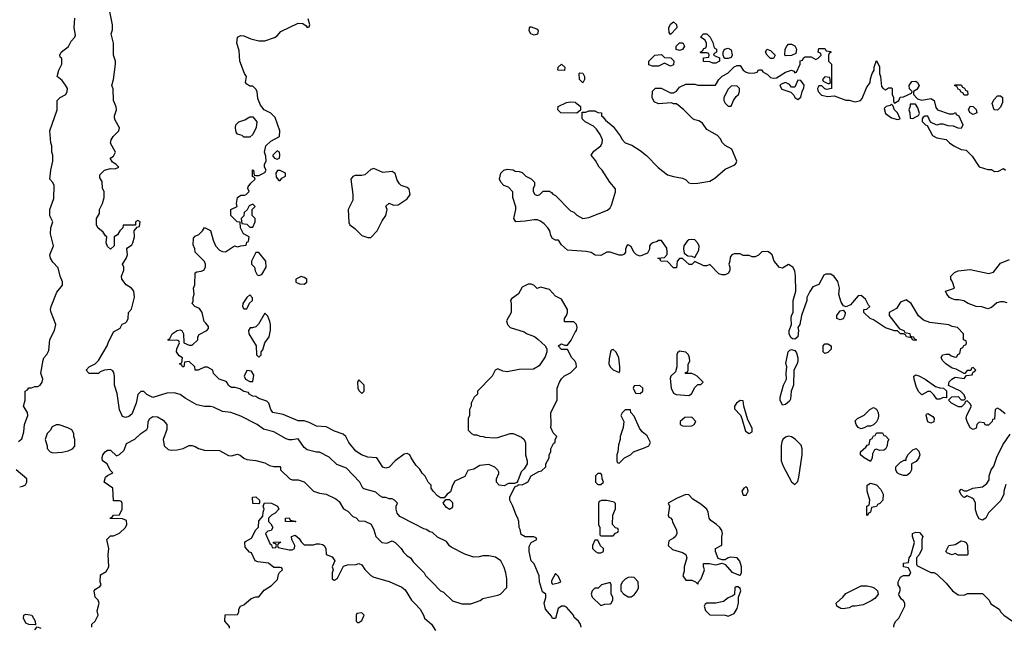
# Model space of a CAD drawing. Header units: inches. Extents: x 2348352 to 2479776, y 460422 to 613655.
# Tile 331 of 590: x 2417390 to 2423895, y 515010 to 519024. Entities that reach past the tile are written whole.
import ezdxf

# ---------------------------------------------------------------- set-up
doc = ezdxf.new("R2010")
doc.units = ezdxf.units.IN
doc.header["$MEASUREMENT"] = 0
doc.layers.add('C4511', color=7, linetype='Continuous')
doc.layers.add('C4521', color=7, linetype='Continuous')

msp = doc.modelspace()

# ---------------------------------------------------------------- linework, layer by layer
at = {"layer": 'C4511', "color": 4}
for points, elevation in [([(2420000, 515691.5), (2419902, 515742), (2419884.7, 515764.7), (2419878, 515790), (2419878, 515810), (2419886, 515830), (2419866, 515850), (2419850, 515858), (2419830, 515858), (2419810, 515868), (2419790, 515868), (2419770, 515878), (2419743.1, 515903.1), (2419664.7, 515924.7), (2419658, 515930), (2419638, 515970), (2419550, 516062), (2419484.7, 516084.7), (2419433.6, 516133.6), (2419370, 516168), (2419350, 516168), (2419290, 516182), (2419270, 516198), (2419230, 516255.3), (2419190, 516248), (2419170, 516248), (2419150, 516255.3), (2419070, 516302), (2419000.2, 516320.2), (2418958, 516350), (2418850, 516406), (2418786, 516430), (2418730, 516436), (2418670, 516464), (2418650, 516469), (2418610, 516469), (2418559.3, 516479.3), (2418483.2, 516523.2), (2418450, 516548.7), (2418410, 516559), (2418362, 516558), (2418270, 516528.7), (2418229.1, 516549.1), (2418210, 516568), (2418190, 516568), (2418171.1, 516548.9), (2418158.8, 516490), (2418130, 516418), (2418110, 516402), (2418090, 516395.3), (2418070, 516402), (2418050, 516446), (2418034.6, 516554.6), (2418015.3, 516610), (2418017.2, 516670), (2418012.5, 516692.5), (2418004.7, 516704.7), (2417990, 516713.2), (2417951.1, 516708.9), (2417921, 516699), (2417910, 516686), (2417850, 516686), (2417828.9, 516708.9), (2417850, 516732), (2417888.9, 516751.1), (2417910, 516772), (2417968.7, 516870), (2417974, 516890), (2418010, 516962), (2418054.6, 516985.4), (2418067.3, 517012.7), (2418090, 517022), (2418098, 517030), (2418106, 517050), (2418108, 517090), (2418128.9, 517111.1), (2418149.1, 517190.9), (2418144, 517230), (2418128.7, 517250), (2418092.9, 517272.9), (2418064, 517310), (2418062, 517330), (2418078, 517370), (2418078, 517390), (2418068.7, 517410), (2418093.6, 517446.4), (2418102, 517470), (2418098, 517510), (2418102, 517518), (2418130, 517538), (2418137.2, 517550), (2418149, 517590), (2418146, 517630), (2418166, 517654), (2418182, 517658), (2418186, 517690), (2418170, 517698), (2418154, 517690), (2418154, 517666), (2418074, 517666), (2418072, 517650), (2418052, 517630), (2418036.9, 517603.1), (2418014, 517590), (2418014, 517530), (2417990, 517508), (2417970, 517526), (2417962, 517550), (2417966, 517590), (2417956.4, 517596.4), (2417940.4, 517620.4), (2417906, 517650), (2417898, 517670), (2417898, 517710), (2417916.4, 517743.6), (2417918, 517770), (2417938, 517810), (2417948.7, 517850), (2417948.4, 517888.4), (2417938, 517910), (2417934.6, 517954.6), (2417920.4, 517980.4), (2417920.4, 517999.6), (2417950, 518031.3), (2417990, 518042), (2418020.4, 518039.6), (2418046, 518050), (2418026, 518070), (2418003.1, 518083.1), (2417988, 518110), (2418010, 518122), (2418024, 518150), (2417988.9, 518208.9), (2417994, 518230), (2418006.6, 518253.4), (2418044, 518290), (2418048.7, 518310), (2418020.4, 518360.4), (2418016.4, 518376.4), (2418015.3, 518390), (2418028.7, 518430), (2418028.4, 518448.4), (2418008.7, 518490), (2418007.3, 518567.3), (2417998, 518590), (2418008.7, 518630), (2418024, 518730), (2418022, 518750), (2418008.7, 518790), (2418008.9, 518868.9), (2417995.3, 518930), (2418003.1, 518956.9), (2418004, 518990), (2417984, 519090)], 92), ([(2417383.1, 516236.9), (2417404, 516256), (2417418, 516302), (2417422, 516350), (2417444, 516410), (2417442, 516430), (2417415.3, 516470), (2417426, 516510), (2417426, 516570), (2417442, 516578), (2417450, 516592), (2417467.3, 516592.7), (2417490, 516602), (2417510, 516602), (2417526, 516610), (2417538, 516630), (2417542, 516650), (2417528.7, 516690), (2417544.7, 516775.3), (2417549.1, 516790.9), (2417570, 516812), (2417582, 516838), (2417588.9, 516911.1), (2417619, 516970), (2417629, 517010), (2417599, 517090), (2417594, 517110), (2417597.2, 517130), (2417635.5, 517224.5), (2417673.2, 517270), (2417673.6, 517293.6), (2417658, 517330), (2417644.7, 517384.7), (2417610, 517422), (2417594, 517450), (2417589.2, 517470), (2417614, 517530), (2417594, 517610), (2417595.3, 517650), (2417608, 517690), (2417588.9, 517728.9), (2417588.7, 517770), (2417616.5, 517843.5), (2417618, 517930), (2417608.4, 517948.4), (2417589, 517970), (2417595.3, 518030), (2417608.7, 518090), (2417608.7, 518130), (2417602, 518150), (2417602, 518190), (2417595.3, 518210), (2417589, 518290), (2417638, 518430), (2417638, 518490), (2417658, 518510), (2417695.3, 518530), (2417704, 518550), (2417705.2, 518570), (2417692.1, 518592.1), (2417670, 518622), (2417638, 518650), (2417649, 518690), (2417668.7, 518730), (2417668, 518768), (2417658, 518778), (2417655.3, 518790), (2417664, 518810), (2417712.5, 518847.5), (2417730, 518882), (2417755.3, 518910), (2417758, 518922), (2417749, 518970), (2417753.6, 519033.6)], 96), ([(2420000, 516093), (2419975.3, 516130), (2419968, 516150), (2419950, 516159), (2419930, 516154), (2419871.3, 516110), (2419830, 516068.7), (2419810, 516062), (2419790, 516068.7), (2419750, 516128.7), (2419690, 516133.2), (2419649, 516150), (2419610, 516173.2), (2419564, 516230), (2419544, 516270), (2419526.3, 516286.3), (2419470, 516305.2), (2419415.5, 516335.5), (2419350, 516339.3), (2419303.3, 516363.3), (2419270, 516373.2), (2419230, 516374), (2419130, 516415.1), (2419062, 516430), (2419049, 516450), (2419035.3, 516490), (2419023.1, 516503.1), (2418970, 516521.2), (2418950, 516535.3), (2418930, 516538), (2418906, 516550), (2418902, 516562), (2418870, 516568), (2418844.7, 516584.7), (2418814.6, 516594.6), (2418790, 516595.3), (2418770, 516608.7), (2418764, 516624), (2418754, 516634), (2418708, 516650), (2418670, 516686), (2418666, 516710), (2418630, 516728), (2418610, 516728), (2418570, 516708), (2418548.4, 516708.4), (2418546, 516730), (2418510, 516766), (2418478, 516762), (2418474, 516730), (2418466, 516730), (2418462, 516742), (2418446, 516750), (2418462, 516758), (2418466, 516790), (2418443.1, 516803.1), (2418426, 516830), (2418428, 516850), (2418446, 516890), (2418442, 516902), (2418427.3, 516907.3), (2418370, 516906), (2418368, 516910), (2418382, 516918), (2418398, 516950), (2418430, 516971.3), (2418450, 516976), (2418462, 516970), (2418472, 516950), (2418474, 516890), (2418510, 516874), (2418530, 516874), (2418566, 516910), (2418566, 516930), (2418576.4, 516943.6), (2418626, 516970), (2418636.4, 516983.6), (2418636.4, 516996.4), (2418620.4, 517020.4), (2418608, 517030), (2418595.3, 517090), (2418577.2, 517117.2), (2418546, 517130), (2418528.7, 517150), (2418535.3, 517164.7), (2418535.3, 517190), (2418542, 517210), (2418538, 517250), (2418547.3, 517272.7), (2418548.4, 517351.6), (2418560.4, 517359.6), (2418590, 517362), (2418606, 517370), (2418618, 517390), (2418618, 517410), (2418610, 517426), (2418548.4, 517488.4), (2418548, 517510), (2418536.4, 517536.4), (2418538, 517582), (2418550, 517594), (2418574.6, 517605.4), (2418598, 517630), (2418610, 517652), (2418650.9, 517630.9), (2418667.5, 517567.5), (2418684.7, 517530), (2418710, 517502), (2418730, 517492), (2418750, 517491.3), (2418810, 517531.3), (2418830, 517524.7), (2418850, 517531.3), (2418886, 517534), (2418890, 517554), (2418902, 517558), (2418906, 517590), (2418868, 517610), (2418848.7, 517650), (2418846, 517686), (2418826, 517690), (2418786, 517730), (2418786, 517770), (2418826, 517790), (2418822, 517810), (2418829.2, 517850.8), (2418850, 517864.7), (2418875.3, 517864.7), (2418886, 517870), (2418906, 517890), (2418898, 517910), (2418900.4, 517919.6), (2418916.4, 517943.6), (2418946, 517970), (2418942, 517982), (2418928.4, 517988.4), (2418927.3, 518032.7), (2418934, 518030), (2418938, 517998), (2418950, 517994), (2418970, 517994), (2419010, 518014), (2419018, 518030), (2419008, 518050), (2419008, 518070), (2419018, 518090), (2419016.4, 518123.6), (2419008, 518150), (2419015.3, 518190), (2419050, 518222), (2419107.3, 518252.7), (2419108, 518290), (2419078, 518378), (2419050, 518408), (2419006, 518430), (2418980.2, 518460.2), (2418963.1, 518503.1), (2418958, 518550), (2418950, 518566), (2418930, 518586), (2418910, 518586), (2418890, 518598), (2418882, 518610), (2418888, 518650), (2418875.3, 518670), (2418844, 518750), (2418840.4, 518820.4), (2418824, 518870), (2418828.7, 518910), (2418850, 518921), (2418870, 518918.8), (2418918, 518898), (2418970, 518884.7), (2419010, 518884.7), (2419072.9, 518907.1), (2419090, 518918), (2419114.6, 518945.4), (2419230, 519002), (2419259.6, 518999.6), (2419283.6, 518983.6), (2419290, 518974), (2419302, 518978), (2419306, 518990), (2419295.3, 519030)], 88), ([(2417866, 515010), (2417866, 515030), (2417888.4, 515051.6), (2417908, 515090), (2417902, 515118), (2417915.3, 515170), (2417908, 515190), (2417888, 515210), (2417882, 515250), (2417890, 515262), (2417920.4, 515279.6), (2417928, 515290), (2417922, 515310), (2417924, 515356), (2417960.4, 515379.6), (2417978, 515410), (2417974, 515490), (2417979, 515530), (2417966, 515590), (2417990, 515614), (2418010, 515614), (2418050, 515632), (2418088, 515670), (2418098, 515690), (2418094.6, 515714.6), (2418070, 515726), (2417988.4, 515728.4), (2417990, 515734), (2418002, 515738), (2418010, 515752), (2418050, 515754), (2418068, 515790), (2418067.3, 515827.3), (2418062, 515842), (2418050, 515846), (2418010, 515846), (2418006, 515930), (2417948, 515970), (2417958, 516002), (2417970, 516014), (2418006, 516030), (2417987.3, 516047.3), (2417968, 516090), (2417938, 516110), (2417935.3, 516130), (2417939, 516150), (2417955.3, 516170), (2417970, 516181), (2417990, 516181), (2418030, 516142), (2418050, 516152), (2418080.4, 516179.6), (2418096.4, 516223.6), (2418150, 516252), (2418189.4, 516290.6), (2418230, 516318), (2418236, 516330), (2418239.3, 516370), (2418249.5, 516390.5), (2418270, 516402.8), (2418299.8, 516399.8), (2418337.5, 516377.5), (2418362, 516350), (2418362.5, 516317.5), (2418338.8, 516250), (2418344.7, 516210), (2418370, 516184.7), (2418390, 516181), (2418430, 516182.8), (2418469.3, 516190.7), (2418510, 516211), (2418530, 516211), (2418550, 516204.7), (2418570.9, 516190.9), (2418610, 516181), (2418710, 516177.3), (2418770, 516144.9), (2418790, 516143), (2418830, 516154), (2418847.5, 516147.5), (2418870, 516126.8), (2418890, 516118.8), (2418950, 516111.3), (2419010, 516096), (2419039.8, 516079.8), (2419068.4, 516071.6), (2419110, 516072), (2419114, 516070), (2419114, 516050), (2419174, 515990), (2419190, 515984.7), (2419230, 515984.7), (2419270, 515971.3), (2419332, 515910), (2419370, 515896), (2419414, 515890), (2419479.1, 515859.1), (2419501, 515841), (2419530, 515792), (2419556.9, 515776.9), (2419590, 515742), (2419612.7, 515732.7), (2419630, 515714), (2419670, 515712), (2419711.1, 515691.1), (2419730, 515654), (2419742, 515610), (2419782, 515570), (2419814.6, 515565.4), (2419850, 515582), (2419871.1, 515571.1), (2419911.1, 515531.1), (2419925.4, 515505.4), (2419950, 515482), (2419972, 515470), (2419990, 515442), (2420000, 515432)], 92), ([(2417390, 515938), (2417410, 515942), (2417428.4, 515951.6), (2417438, 515970), (2417438, 515990), (2417366, 516050)], 96), ([(2418776.4, 515003.6), (2418776.4, 515016.4), (2418746, 515050), (2418747.3, 515092.7), (2418830, 515094), (2418838, 515110), (2418838, 515130), (2418848, 515150), (2418870, 515158), (2418918.6, 515201.4), (2418950, 515211.3), (2418970, 515212), (2419005.2, 515254.8), (2419054.6, 515285.4), (2419094, 515326), (2419100.4, 515359.6), (2419107.3, 515372.7), (2419126, 515390), (2419122, 515402), (2419110, 515406), (2419070, 515406), (2419034, 515434), (2418963.1, 515443.1), (2418946, 515450), (2418922, 515502), (2418907.3, 515507.3), (2418880.4, 515540.4), (2418878, 515570), (2418882, 515578), (2418920.4, 515599.6), (2418950, 515654), (2418967.3, 515672.7), (2418970, 515714), (2418996.4, 515743.6), (2418998, 515770), (2419006, 515790), (2418998, 515810), (2419007.3, 515832.7), (2419054, 515830), (2419094, 515810), (2419102, 515790), (2419076.9, 515763.1), (2419054, 515750), (2419034, 515730), (2419034, 515710), (2419050, 515694), (2419062, 515670), (2419051.1, 515648.9), (2419030, 515646), (2419014, 515630), (2419043.6, 515563.6), (2419054, 515554), (2419058, 515538), (2419070, 515534), (2419082, 515538), (2419086, 515550), (2419082, 515562), (2419066, 515566), (2419067.3, 515572.7), (2419110, 515574), (2419112, 515570), (2419098, 515562), (2419094, 515550), (2419098, 515538), (2419170, 515522), (2419190, 515522), (2419206, 515530), (2419208, 515550), (2419188, 515590), (2419186, 515610), (2419210, 515618), (2419236.9, 515596.9), (2419250, 515574), (2419270, 515554), (2419330, 515554), (2419350, 515562), (2419370, 515562), (2419390, 515558), (2419402, 515550), (2419412, 515530), (2419414, 515490), (2419455.3, 515475.3), (2419472, 515450), (2419454, 515410), (2419462, 515390), (2419454, 515370), (2419454, 515330), (2419463.6, 515323.6), (2419470, 515322), (2419490, 515334), (2419530, 515414), (2419556.4, 515423.6), (2419614, 515426), (2419630, 515431), (2419650, 515422), (2419670, 515392), (2419710, 515352), (2419730, 515342), (2419830, 515312), (2419915.3, 515275.3), (2419936.9, 515256.9), (2419978, 515190), (2420000, 515166.8)], 88), ([(2417490, 514994), (2417506, 515014), (2417530, 515004.7)], 92)]:
    msp.add_lwpolyline(points, dxfattribs=dict(at, elevation=elevation))
for points, elevation in [([(2418910, 518248), (2418870, 518248.7), (2418859, 518259), (2418828.4, 518268.4), (2418820.4, 518280.4), (2418815.3, 518310), (2418819, 518330), (2418838, 518350), (2418877.2, 518362.8), (2418910, 518382), (2418930, 518382), (2418956, 518350), (2418951.6, 518311.6), (2418930, 518266)], 88), ([(2419090, 518158), (2419062, 518130), (2419062, 518122), (2419074, 518110), (2419090, 518102), (2419106, 518110), (2419108, 518130), (2419106, 518150)], 88), ([(2419110, 518028), (2419092.7, 518027.3), (2419082, 518010), (2419083.6, 517983.6), (2419102, 517962), (2419110, 517962), (2419122, 517978), (2419146, 517990), (2419146, 518010)], 88), ([(2419730, 518041.2), (2419710, 518035.3), (2419670, 517999), (2419650, 517994), (2419605.4, 517994.6), (2419590, 517988), (2419578, 517970), (2419591.1, 517868.9), (2419591.1, 517831.1), (2419560.7, 517770), (2419565.2, 517685.2), (2419571.3, 517670), (2419604.5, 517644.5), (2419650, 517598), (2419690, 517586), (2419710, 517586), (2419752.3, 517630), (2419785.1, 517694.9), (2419809, 517730), (2419818, 517770), (2419810, 517792), (2419830, 517812), (2419859.6, 517799.6), (2419890, 517801), (2419950, 517841), (2419969, 517870), (2419964, 517904), (2419950, 517915.3), (2419910, 517929.2), (2419899.6, 517939.6), (2419883.9, 517963.9), (2419870, 518008.7), (2419850, 518021.2), (2419790, 518014)], 88), ([(2418930, 517806), (2418905.4, 517794.6), (2418892.7, 517767.3), (2418874, 517750), (2418871.6, 517728.4), (2418854, 517710), (2418858, 517678), (2418890, 517674), (2418910, 517654), (2418930, 517654), (2418946, 517690), (2418946, 517710), (2418926, 517730), (2418926, 517770), (2418946, 517790)], 88), ([(2418970, 517486), (2418950, 517486), (2418922, 517430), (2418922, 517410), (2418942, 517390), (2418944.7, 517364.7), (2418958, 517338), (2418970, 517334), (2418990, 517342), (2419018, 517390), (2419015.3, 517430)], 88), ([(2419250, 517328), (2419214, 517310), (2419214, 517290), (2419239.6, 517279.6), (2419270, 517278), (2419288, 517290), (2419288, 517310), (2419270, 517322)], 88), ([(2418910, 517206), (2418890, 517188), (2418864.7, 517150), (2418862, 517130), (2418870, 517114), (2418890, 517114), (2418908.7, 517151.3), (2418928, 517170), (2418927.3, 517187.3)], 88), ([(2419010, 517086), (2418967.5, 517012.5), (2418950, 516995.3), (2418928, 516988), (2418912, 516988), (2418902, 516970), (2418904.7, 516950), (2418951.3, 516870), (2418954, 516810), (2418970, 516794), (2418986, 516810), (2418986, 516830), (2418996.4, 516843.6), (2419008.7, 516890), (2419038, 516930), (2419047.3, 516972.7), (2419048, 517010), (2419042, 517030), (2419030, 517066)], 88), ([(2418890, 516706), (2418872, 516670), (2418882, 516650), (2418910, 516634), (2418930, 516634), (2418936.4, 516676.4), (2418922, 516702)], 88), ([(2419630, 516646), (2419622, 516630), (2419624.7, 516590), (2419630, 516574), (2419650, 516554), (2419666, 516570), (2419666, 516610)], 88), ([(2417650, 516348), (2417630, 516348), (2417605.4, 516334.6), (2417592, 516310), (2417572, 516290), (2417558, 516250), (2417571.3, 516208.7), (2417571.3, 516191.3), (2417592, 516170), (2417610, 516162.8), (2417670, 516167.3), (2417710, 516176), (2417738, 516190), (2417754, 516206), (2417755.3, 516250), (2417748, 516270), (2417748, 516290), (2417734.6, 516314.6), (2417708.9, 516328.9)], 96), ([(2418970, 515826), (2418930, 515828), (2418928, 515870), (2418950, 515872), (2418974, 515850), (2418974, 515830)], 88), ([(2419210, 515706), (2419150, 515708), (2419146, 515710), (2419146, 515730), (2419170, 515734), (2419178, 515718), (2419210, 515712), (2419214, 515710)], 88), ([(2417490, 515026), (2417450, 515028), (2417430, 515038), (2417415.3, 515070), (2417418, 515090), (2417430, 515096), (2417471.3, 515090), (2417492, 515050), (2417494, 515026)], 92), ([(2419650, 515106), (2419618, 515102), (2419614, 515090), (2419614, 515050), (2419622, 515042), (2419630, 515042), (2419650, 515054), (2419666, 515090)], 88)]:
    msp.add_lwpolyline(points, close=True, dxfattribs=dict(at, elevation=elevation))
at = {"layer": 'C4521', "color": 4}
for points, elevation in [([(2420790, 518922), (2420768, 518930), (2420755.3, 518950), (2420758, 518970), (2420763.1, 518976.9), (2420770, 518978), (2420810, 518962), (2420816, 518950), (2420810, 518928.7)], 84), ([(2421690, 518926), (2421680.4, 518940.4), (2421678, 518970), (2421690, 518994), (2421710, 519011), (2421730, 518992), (2421731, 518970)], 84), ([(2421970, 518738), (2421950, 518746), (2421907.3, 518747.3), (2421907.3, 518772.7), (2421942, 518778), (2421946, 518790), (2421942, 518802), (2421930, 518806), (2421890, 518806), (2421886, 518810), (2421902, 518818), (2421910, 518834), (2421922, 518838), (2421927.3, 518852.7), (2421928, 518870), (2421918, 518890), (2421888, 518910), (2421908, 518930), (2421930, 518931), (2421952, 518910), (2421970, 518874), (2421978, 518838), (2421994, 518830), (2421994, 518810), (2421978, 518802), (2421974, 518790), (2422012.7, 518772.7), (2422014, 518750), (2422010, 518748), (2421990, 518738)], 84), ([(2421750, 518822), (2421728, 518828), (2421726, 518850), (2421749, 518871), (2421771, 518871), (2421782, 518850), (2421770, 518828)], 84), ([(2422450, 518786), (2422446, 518790), (2422448, 518830), (2422458, 518850), (2422470, 518862), (2422490, 518862), (2422510, 518852), (2422522, 518830), (2422518, 518802), (2422490, 518788)], 84), ([(2421690, 518718), (2421650, 518738), (2421610, 518718), (2421570, 518718), (2421547.3, 518727.3), (2421546, 518750), (2421586, 518790), (2421630, 518794), (2421650, 518774), (2421692.7, 518772.7), (2421711.6, 518751.6), (2421710, 518726)], 84), ([(2422047.3, 518767.3), (2422038, 518790), (2422038, 518810), (2422046, 518830), (2422070, 518836), (2422090, 518824.7), (2422096.3, 518790), (2422090, 518775.3), (2422070, 518768)], 84), ([(2422370, 518768), (2422350, 518768.7), (2422328, 518790), (2422318, 518810), (2422326, 518830), (2422350, 518822), (2422382, 518790)], 84), ([(2420990, 518688), (2420946, 518690), (2420948, 518710), (2420970, 518731.3), (2420991.6, 518711.6)], 84), ([(2421110, 518608), (2421088.9, 518628.9), (2421086, 518670), (2421090, 518674), (2421110, 518672), (2421122, 518650), (2421122, 518630)], 84), ([(2422710, 518646), (2422694, 518630), (2422698, 518618), (2422730, 518602), (2422738, 518602), (2422746, 518610), (2422742, 518642)], 84), ([(2422127.3, 518587.3), (2422090, 518586), (2422070, 518566), (2422042, 518510), (2422042, 518490), (2422050, 518474), (2422070, 518454), (2422090, 518454), (2422106, 518490), (2422123.1, 518516.9), (2422138, 518530), (2422146, 518550), (2422146, 518570)], 84), ([(2422530, 518626), (2422510, 518578), (2422490, 518578), (2422476, 518596), (2422450, 518608.7), (2422421, 518599), (2422412, 518590), (2422426, 518566), (2422485.4, 518545.4), (2422505.4, 518525.4), (2422512, 518510), (2422530, 518498), (2422550, 518512), (2422559, 518550), (2422570, 518574), (2422571.7, 518591.7), (2422550, 518622)], 84), ([(2423630, 518526), (2423622, 518542), (2423610, 518546), (2423602, 518562), (2423590, 518566), (2423582, 518582), (2423566, 518590), (2423570, 518594), (2423610, 518594), (2423618, 518578), (2423632.7, 518572.7), (2423638, 518558), (2423651.6, 518551.6), (2423654, 518530), (2423650, 518526)], 84), ([(2423850, 518426), (2423829.1, 518429.1), (2423815.3, 518470), (2423824.7, 518495.3), (2423850, 518522), (2423870, 518522), (2423882, 518510), (2423883.6, 518476.4), (2423870, 518446)], 84), ([(2421070, 518406), (2420966, 518410), (2420946, 518430), (2420948, 518450), (2421003.1, 518476.9), (2421030, 518482), (2421059.6, 518479.6), (2421094, 518450), (2421094, 518426)], 84), ([(2423150, 518466), (2423142, 518458), (2423114, 518450), (2423102, 518438), (2423110, 518404.7), (2423150, 518376), (2423190, 518364.7), (2423206, 518370), (2423188.7, 518410), (2423169.2, 518429.2), (2423158, 518458)], 84), ([(2423307.3, 518467.3), (2423274, 518466), (2423274, 518454), (2423264.7, 518430), (2423271.6, 518408.4), (2423274, 518374), (2423290, 518372), (2423310, 518382), (2423328.4, 518391.6), (2423335.3, 518404.7), (2423323.1, 518443.1)], 84), ([(2423690, 518398), (2423668.7, 518408.7), (2423658, 518430), (2423670, 518454), (2423690, 518452), (2423710, 518432), (2423714, 518410), (2423710, 518406)], 84), ([(2421830, 517573.2), (2421810.7, 517569.3), (2421798.8, 517561.2), (2421778, 517530), (2421776, 517510), (2421781, 517481), (2421803.6, 517463.6), (2421830, 517462), (2421850, 517454), (2421877.2, 517502.8), (2421879, 517530), (2421869, 517550), (2421850, 517569)], 84), ([(2422810, 517042), (2422789.2, 517049.2), (2422789.4, 517070.6), (2422810, 517102), (2422830, 517104.7), (2422844.7, 517090), (2422841, 517070), (2422830, 517048.7)], 84), ([(2421310, 516846), (2421298, 516842), (2421292.7, 516827.3), (2421283.6, 516783.6), (2421282, 516750), (2421292, 516730), (2421310, 516712), (2421350, 516694), (2421355.3, 516704.7), (2421355.3, 516730), (2421348, 516790), (2421330, 516828)], 88), ([(2421750, 516835.3), (2421736.9, 516823.1), (2421731.3, 516810), (2421732, 516730), (2421722, 516698), (2421692, 516670), (2421686.4, 516653.6), (2421694.8, 516590), (2421710, 516558), (2421727.1, 516547.1), (2421810, 516542), (2421828.4, 516551.6), (2421850, 516594), (2421870, 516614), (2421890, 516614), (2421906, 516630), (2421866, 516670), (2421850, 516678), (2421830, 516686), (2421787.3, 516687.3), (2421790, 516694), (2421802, 516698), (2421806, 516710), (2421807.3, 516747.3), (2421818, 516770), (2421815.3, 516790), (2421808, 516810), (2421790, 516828)], 88), ([(2422430, 516478), (2422413.2, 516510), (2422413.2, 516530), (2422436, 516610), (2422455.3, 516650), (2422454, 516690), (2422459, 516730), (2422452.7, 516752.7), (2422466, 516830), (2422478, 516842), (2422490, 516844.7), (2422510, 516838), (2422522.8, 516822.8), (2422530.7, 516790.7), (2422530.7, 516770), (2422527.3, 516750), (2422504.7, 516710), (2422502.8, 516610), (2422487.3, 516570), (2422482, 516518), (2422475.2, 516504.8), (2422450, 516482)], 84), ([(2422710, 516818), (2422698, 516830), (2422698, 516870), (2422710, 516882), (2422730, 516882), (2422752, 516870), (2422751.6, 516848.4), (2422730, 516826)], 84), ([(2423510, 516526), (2423490, 516528), (2423470, 516518), (2423450, 516518), (2423430, 516546), (2423407.3, 516567.3), (2423390, 516568), (2423350, 516546), (2423330, 516566), (2423314.6, 516594.6), (2423299, 516650), (2423298, 516670), (2423310, 516678), (2423330, 516671.3), (2423372, 516650), (2423441, 516601), (2423470, 516591.3), (2423494, 516590), (2423512, 516572), (2423514, 516526)], 84), ([(2421487.3, 516607.3), (2421450, 516606), (2421442, 516590), (2421458, 516558), (2421490, 516554), (2421506, 516570), (2421506, 516590)], 88), ([(2422150, 516508), (2422124.7, 516490), (2422112, 516470), (2422112.7, 516452.7), (2422151.6, 516411.6), (2422162, 516390), (2422185.4, 516305.4), (2422210, 516291.3), (2422230, 516302), (2422230, 516326), (2422201.2, 516381.2), (2422174, 516470), (2422170, 516506)], 88), ([(2421426, 516446), (2421390, 516446), (2421370, 516426), (2421362, 516410), (2421382, 516370), (2421376, 516330), (2421358, 516270), (2421358, 516250), (2421345.4, 516214.6), (2421342, 516170), (2421334, 516150), (2421334, 516110), (2421338, 516098), (2421350, 516094), (2421386, 516130), (2421426, 516150), (2421446, 516170), (2421523.1, 516196.9), (2421546, 516210), (2421558, 516230), (2421534.6, 516274.6), (2421502, 516302), (2421484.7, 516324.7), (2421450, 516406), (2421428.4, 516428.4)], 88), ([(2422950, 516322), (2422929.1, 516329.1), (2422915.3, 516350), (2422910, 516374), (2422926, 516390), (2422970, 516412), (2423006, 516450), (2423030, 516462), (2423050, 516452), (2423062, 516430), (2423064.7, 516410), (2423062, 516390), (2423051.6, 516368.4), (2423031.6, 516348.4), (2423010, 516338), (2422990, 516338), (2422970, 516328)], 84), ([(2421830, 516398), (2421783.6, 516396.4), (2421754, 516370), (2421754, 516350), (2421770, 516342), (2421790, 516338), (2421830, 516342), (2421846, 516350), (2421858, 516370)], 88), ([(2423410, 516358), (2423390, 516368), (2423378, 516410), (2423382, 516418), (2423390, 516422), (2423423.6, 516403.6), (2423432, 516390), (2423430, 516368)], 84), ([(2422470, 516273.2), (2422450, 516266), (2422430.8, 516250), (2422424.9, 516235.1), (2422420.9, 516210), (2422421.6, 516110), (2422433.7, 516073.7), (2422490, 515972), (2422510, 515954), (2422530, 515974), (2422538, 516002), (2422559.3, 516150), (2422559, 516190), (2422552.7, 516212.7), (2422512.9, 516252.9), (2422490, 516269)], 88), ([(2423070, 516178), (2423050, 516186), (2423038, 516182), (2423023.6, 516156.4), (2423022, 516130), (2423010, 516106), (2422969.1, 516129.1), (2422946, 516150), (2422946, 516170), (2422980.4, 516199.6), (2422990, 516214), (2423002, 516218), (2423008.4, 516251.6), (2423022, 516258), (2423030, 516274), (2423042, 516278), (2423050, 516294), (2423090, 516294), (2423098, 516278), (2423110, 516274), (2423132, 516250), (2423123.6, 516236.4), (2423122, 516210), (2423110, 516186), (2423099.6, 516180.4)], 84), ([(2423230, 516014), (2423202, 516022), (2423188, 516030), (2423178, 516050), (2423178, 516070), (2423210, 516102), (2423234, 516114), (2423246, 516114), (2423246, 516126), (2423258, 516150), (2423290, 516182), (2423311.6, 516191.6), (2423330, 516174), (2423336, 516150), (2423331, 516130), (2423313.7, 516106.3), (2423282, 516090), (2423281, 516050), (2423270, 516028.7), (2423250, 516014)], 84), ([(2421230, 516026), (2421210, 516026), (2421194, 516010), (2421194, 515970), (2421210, 515954), (2421230, 515954), (2421246, 515970), (2421238, 515990), (2421236.4, 516016.4)], 88), ([(2422190, 515938), (2422174, 515930), (2422162, 515910), (2422170, 515882), (2422190, 515882), (2422202, 515910), (2422198, 515930)], 88), ([(2422990, 515746), (2422986, 515750), (2422986, 515810), (2423002, 515818), (2423006, 515850), (2422988.9, 515908.9), (2422988, 515950), (2423010, 515962), (2423050.9, 515950.9), (2423079.8, 515919.8), (2423094, 515890), (2423092, 515850), (2423072.7, 515827.3), (2423058, 515822), (2423051.6, 515808.4), (2423018, 515802), (2423012, 515770), (2422998, 515762)], 84), ([(2420230, 515788.7), (2420210, 515802), (2420188, 515830), (2420206, 515854), (2420230, 515854), (2420250, 515834), (2420250, 515806), (2420243.6, 515796.4)], 88), ([(2421270, 515848), (2421232.7, 515847.3), (2421218, 515842), (2421214, 515830), (2421214, 515690), (2421222, 515670), (2421222, 515622), (2421230, 515614), (2421310, 515614), (2421327.3, 515632.7), (2421342, 515638), (2421346, 515650), (2421342, 515662), (2421327.3, 515667.3), (2421306, 515690), (2421308, 515750), (2421327.3, 515792.7), (2421327.3, 515827.3), (2421316.4, 515836.4)], 88), ([(2421790, 515888), (2421730, 515862), (2421674, 515830), (2421682, 515810), (2421674, 515750), (2421678, 515738), (2421690, 515734), (2421699.6, 515719.6), (2421703.6, 515703.6), (2421730, 515654), (2421732, 515630), (2421722, 515610), (2421710, 515598), (2421678, 515582), (2421674, 515550), (2421703.6, 515523.6), (2421770, 515504.7), (2421791.3, 515491.3), (2421798, 515470), (2421781, 515410), (2421779.8, 515380.2), (2421772, 515350), (2421790, 515322), (2421830, 515322), (2421854, 515310), (2421870, 515294), (2421875.3, 515310), (2421893.2, 515330), (2421915.3, 515390), (2421907.3, 515412.7), (2421908.4, 515431.6), (2421948.4, 515431.6), (2421990, 515422.8), (2422030, 515434), (2422050, 515426), (2422094, 515374), (2422146, 515354), (2422150, 515354), (2422158, 515370), (2422159.3, 515410), (2422147, 515447), (2422129.4, 515469.4), (2422087.5, 515472.5), (2422070.7, 515469.3), (2422050, 515455.3), (2422030, 515455.3), (2422005.2, 515465.2), (2421988, 515510), (2421988, 515530), (2422028, 515552), (2422029, 515611), (2422034, 515630), (2422028.7, 515650), (2422015.3, 515670), (2421994, 515690), (2421955.3, 515715.3), (2421946, 515730), (2421939, 515770), (2421928.7, 515790), (2421890, 515824), (2421836.4, 515856.4), (2421810, 515886)], 88), ([(2421210, 515586), (2421190, 515586), (2421174, 515550), (2421174, 515530), (2421194, 515510), (2421210, 515502), (2421230, 515502), (2421246, 515510), (2421246, 515530), (2421227.3, 515547.3)], 88), ([(2423590, 515486), (2423570, 515498), (2423550, 515488.7), (2423520.2, 515500.2), (2423510, 515508), (2423509.1, 515510.9), (2423529.1, 515550.9), (2423570, 515558), (2423610, 515581), (2423630, 515578), (2423642, 515570), (2423651.3, 515550), (2423654, 515490), (2423650, 515486)], 84), ([(2420930, 515366), (2420903.6, 515316.4), (2420903.6, 515303.6), (2420910, 515294), (2420950, 515304.7), (2420966, 515310), (2420950, 515346)], 88), ([(2421430, 515342), (2421410, 515338), (2421391.1, 515328.9), (2421372, 515310), (2421362, 515290), (2421362, 515250), (2421382, 515230), (2421410, 515212), (2421430, 515211.3), (2421450, 515224.7), (2421469, 515250), (2421477.2, 515270), (2421475.3, 515310), (2421450, 515338)], 88), ([(2421290, 515306), (2421234, 515290), (2421211.6, 515268.4), (2421190, 515268), (2421172, 515250), (2421164.7, 515230), (2421172, 515210), (2421230, 515154), (2421256.4, 515163.6), (2421290, 515166), (2421298, 515170), (2421308, 515190), (2421308, 515210), (2421298, 515230), (2421298, 515290)], 88), ([(2422136.4, 515276.4), (2422123.6, 515276.4), (2422114, 515270), (2422112.7, 515227.3), (2422102, 515218), (2422070, 515204), (2422039.9, 515180.1), (2421990, 515169.2), (2421930, 515168.7), (2421918, 515162), (2421911.3, 515150), (2421921.4, 515121.4), (2421950, 515092), (2422050, 515091.3), (2422070, 515084.7), (2422110, 515102), (2422130, 515134), (2422139, 515170), (2422138, 515210), (2422154, 515250), (2422150, 515266)], 88), ([(2422830, 515132.3), (2422814.8, 515134.8), (2422789.4, 515149.4), (2422785.2, 515170), (2422829, 515210), (2422847, 515233), (2422950, 515284), (2422990, 515284.4), (2423017.4, 515277.4), (2423036, 515270), (2423058, 515250), (2423061, 515230), (2423056.8, 515223.2), (2423038.8, 515201.2), (2423015.5, 515184.5), (2422962, 515158), (2422910, 515148.7), (2422890, 515148.7), (2422870, 515139)], 84)]:
    msp.add_lwpolyline(points, close=True, dxfattribs=dict(at, elevation=elevation))
for points, elevation in [([(2423900.4, 516420.4), (2423866, 516450), (2423850, 516458), (2423834, 516450), (2423830, 516386), (2423818, 516382), (2423814, 516370), (2423790, 516346), (2423770, 516346), (2423762, 516362), (2423730, 516366), (2423714, 516350), (2423710, 516326), (2423690, 516318), (2423670, 516328), (2423649, 516370), (2423644, 516390), (2423648.4, 516411.6), (2423678, 516470), (2423670, 516486), (2423650, 516506), (2423638, 516502), (2423632.7, 516487.3), (2423612.7, 516467.3), (2423592.7, 516467.3), (2423546, 516490), (2423526, 516510), (2423548, 516532), (2423590, 516534), (2423610, 516514), (2423630, 516514), (2423638, 516522), (2423630, 516546), (2423606, 516570), (2423527.3, 516607.3), (2423530, 516632), (2423548, 516650), (2423570, 516662), (2423630, 516654), (2423646, 516674), (2423682, 516678), (2423686, 516694), (2423706, 516710), (2423690, 516726), (2423678, 516722), (2423674, 516706), (2423650, 516706), (2423634, 516686), (2423630, 516686), (2423576.4, 516716.4), (2423550, 516722), (2423508, 516750), (2423488, 516770), (2423478, 516790), (2423486, 516810), (2423510, 516814), (2423530, 516814), (2423543.6, 516803.6), (2423570, 516794), (2423582, 516798), (2423587.3, 516812.7), (2423602, 516818), (2423607.3, 516852.7), (2423622, 516858), (2423627.3, 516872.7), (2423642, 516878), (2423646, 516890), (2423642, 516902), (2423626, 516910), (2423626, 516950), (2423586, 516990), (2423550, 516998), (2423528.4, 517008.4), (2423403.1, 517023.1), (2423360.2, 517040.2), (2423329, 517069), (2423279, 517150), (2423246.4, 517173.6), (2423210, 517158), (2423183.6, 517116.4), (2423134, 517090), (2423134, 517070), (2423202, 516982), (2423231.6, 516971.6), (2423238, 516958), (2423270, 516952), (2423274, 516934), (2423294, 516930), (2423298, 516918), (2423314, 516910), (2423310, 516906), (2423290, 516908), (2423282, 516922), (2423248.7, 516928.7), (2423242, 516942), (2423228, 516948), (2423210, 516948.7), (2423190, 516968), (2423170, 516968.7), (2423109.3, 516989.3), (2423030, 517042), (2423009.3, 517049.3), (2422966, 517090), (2422966, 517110), (2422987.3, 517112.7), (2423006, 517130), (2422998, 517138), (2422978.6, 517178.6), (2422950, 517202), (2422930, 517199), (2422879.9, 517140.1), (2422850, 517128), (2422832.9, 517132.9), (2422817.2, 517157.2), (2422807.5, 517187.5), (2422802.7, 517210), (2422805.2, 517250), (2422795.1, 517295.1), (2422770, 517328.7), (2422750, 517344), (2422716.9, 517343.1), (2422702.8, 517337.2), (2422670, 517275.3), (2422630, 517259), (2422610, 517228.7), (2422590.7, 517190), (2422590.6, 517170), (2422554.8, 517070), (2422544.7, 517010), (2422531.3, 516990), (2422536, 516970), (2422530.7, 516930), (2422510, 516914), (2422495.3, 516915.3), (2422485.2, 516925.2), (2422474, 516950), (2422474, 516970), (2422488.7, 517010), (2422486, 517050), (2422489.4, 517070), (2422499.3, 517090), (2422499.5, 517170), (2422518, 517230), (2422516, 517330), (2422510, 517366), (2422498, 517390), (2422470, 517408), (2422430, 517382), (2422410, 517388), (2422374, 517430), (2422362, 517470), (2422338, 517490), (2422330, 517494), (2422294, 517490), (2422270, 517468), (2422250, 517458), (2422230, 517458), (2422210, 517466), (2422170, 517466), (2422150, 517478), (2422110, 517478), (2422094, 517470), (2422083.6, 517456.4), (2422082, 517430), (2422074, 517410), (2422082, 517390), (2422082, 517370), (2422072, 517350), (2422050, 517338), (2422030, 517338), (2422010, 517346), (2421950, 517406), (2421930, 517398), (2421910, 517398), (2421850, 517426), (2421830, 517406), (2421812.7, 517407.3), (2421770, 517446), (2421750, 517446), (2421734, 517430), (2421730, 517386), (2421710, 517386), (2421670, 517426), (2421626, 517430), (2421622, 517442), (2421606, 517450), (2421650, 517454), (2421667.3, 517472.7), (2421668, 517490), (2421666, 517514), (2421630, 517566), (2421610, 517566), (2421602, 517558), (2421574, 517550), (2421559.6, 517540.4), (2421552, 517530), (2421551.6, 517508.4), (2421538, 517482), (2421490, 517462), (2421466, 517470), (2421448.4, 517488.4), (2421430, 517526), (2421410, 517538), (2421402, 517530), (2421392.7, 517507.3), (2421391.6, 517488.4), (2421383.6, 517476.4), (2421370, 517468.7), (2421350, 517468.7), (2421290, 517488), (2421270, 517488), (2421230, 517466), (2421191.6, 517468.4), (2421166, 517486), (2421132.9, 517492.9), (2421010, 517502), (2420970, 517538), (2420950, 517568), (2420930, 517568.7), (2420910, 517578), (2420899, 517599), (2420892.7, 517630), (2420879.3, 517650), (2420855.3, 517675.3), (2420830, 517693.2), (2420810, 517701.2), (2420790, 517701.2), (2420730, 517692.7), (2420668, 517690), (2420655.3, 517710), (2420668.7, 517770), (2420668.4, 517788.4), (2420648.7, 517850), (2420647.3, 517887.3), (2420619, 517919), (2420589.3, 517929.3), (2420568.7, 517950), (2420559, 517970), (2420568.7, 518010), (2420588, 518030), (2420610, 518038), (2420650, 518032), (2420663.6, 518023.6), (2420690, 518022), (2420710, 518014), (2420734, 517990), (2420770, 517974), (2420791.6, 517951.6), (2420792, 517930), (2420782, 517910), (2420782, 517890), (2420794, 517870), (2420810, 517862), (2420826, 517870), (2420848.4, 517891.6), (2420891.3, 517891.3), (2420903.6, 517883.6), (2420911.6, 517871.6), (2420930, 517862), (2421030, 517762), (2421050, 517752), (2421070, 517732), (2421110, 517712), (2421150, 517718), (2421273.6, 517766.4), (2421290, 517782), (2421300.2, 517799.8), (2421327.3, 517887.3), (2421327.3, 517907.3), (2421288, 517950), (2421238, 518030), (2421218, 518050), (2421193.6, 518093.6), (2421166, 518130), (2421183.1, 518156.9), (2421228.7, 518190), (2421239, 518210), (2421241.2, 518230), (2421225.6, 518265.6), (2421200.4, 518300.4), (2421180.4, 518320.4), (2421126, 518350), (2421106, 518370), (2421106, 518414), (2421130, 518414), (2421150, 518422), (2421190, 518422), (2421210, 518412), (2421234, 518410), (2421234, 518390), (2421243.6, 518383.6), (2421259.8, 518359.8), (2421310, 518318), (2421356.8, 518256.8), (2421370, 518232), (2421390, 518212), (2421434.4, 518194.4), (2421490, 518161), (2421530, 518126.8), (2421607.1, 518047.1), (2421670, 518000.5), (2421710, 517988), (2421770, 517977.3), (2421788, 517968), (2421810, 517947.3), (2421830, 517942), (2421870, 517944), (2421950, 517958), (2421982, 517978), (2422050, 518036), (2422113.6, 518066.4), (2422123.1, 518076.9), (2422128.7, 518090), (2422095.3, 518170), (2422050, 518194), (2422034, 518210), (2422018.6, 518238.6), (2422000.2, 518260.2), (2421930, 518299), (2421901.2, 518341.2), (2421876.5, 518356.5), (2421850, 518362), (2421838, 518370), (2421778, 518430), (2421730, 518468), (2421710, 518468.7), (2421695.3, 518475.3), (2421610, 518468.7), (2421582, 518482), (2421568, 518510), (2421570, 518552), (2421590, 518572), (2421628.4, 518571.6), (2421690, 518542), (2421710, 518542), (2421730, 518552), (2421750, 518578), (2421790, 518598), (2421850, 518598), (2421870, 518592), (2421987.3, 518592.7), (2422008, 518630), (2422030, 518652), (2422068.4, 518671.6), (2422110, 518714), (2422130, 518722), (2422150, 518722), (2422170, 518692), (2422190, 518678), (2422210, 518672), (2422247.3, 518672.7), (2422262, 518678), (2422270, 518694), (2422290, 518694), (2422299.6, 518679.6), (2422330, 518662), (2422350, 518642), (2422370, 518638), (2422390, 518641), (2422450, 518678.8), (2422488.4, 518691.6), (2422503.6, 518683.6), (2422510, 518674), (2422522, 518678), (2422546, 518730), (2422547.3, 518752.7), (2422562, 518758), (2422567.3, 518772.7), (2422580.4, 518779.6), (2422619.6, 518779.6), (2422650, 518762), (2422666, 518770), (2422686, 518790), (2422682, 518802), (2422666, 518810), (2422670, 518834), (2422710, 518834), (2422718, 518818), (2422750, 518814), (2422752, 518810), (2422738, 518802), (2422734, 518790), (2422734, 518750), (2422754, 518730), (2422754, 518570), (2422723.1, 518563.1), (2422710, 518568), (2422690, 518588), (2422670, 518588), (2422661, 518570), (2422664.7, 518550), (2422686.4, 518526.4), (2422730, 518518), (2422770, 518522), (2422847.3, 518492.7), (2422870, 518492), (2422910, 518482), (2422946, 518490), (2422956.4, 518503.6), (2422984.7, 518575.3), (2423008.7, 518610), (2423010, 518634), (2423022, 518670), (2423035.3, 518690), (2423035.3, 518710), (2423050, 518754), (2423070, 518714), (2423071, 518670), (2423078, 518650), (2423083.6, 518583.6), (2423094, 518570), (2423110, 518562), (2423130, 518574), (2423150, 518574), (2423154, 518570), (2423154, 518530), (2423162, 518510), (2423162, 518482), (2423170, 518474), (2423198, 518490), (2423207.3, 518512.7), (2423230, 518514), (2423282, 518538), (2423286, 518550), (2423268.4, 518568.4), (2423266, 518590), (2423284, 518616), (2423310, 518618), (2423322, 518610), (2423332, 518590), (2423316.9, 518563.1), (2423294, 518550), (2423294, 518530), (2423321, 518501), (2423350, 518492), (2423410, 518504.7), (2423431, 518491), (2423443.6, 518443.6), (2423454, 518430), (2423530, 518402), (2423558, 518402), (2423571.6, 518411.6), (2423578, 518398), (2423594, 518390), (2423622, 518330), (2423610, 518306), (2423590, 518308), (2423560.4, 518320.4), (2423523.1, 518323.1), (2423490, 518335.3), (2423470, 518335.3), (2423448.4, 518328.4), (2423408.4, 518348.4), (2423390, 518386), (2423370, 518388), (2423359.6, 518380.4), (2423352, 518370), (2423352.7, 518352.7), (2423374, 518330), (2423384.7, 518324.7), (2423419.6, 518259.6), (2423450, 518244.7), (2423510, 518232), (2423532, 518210), (2423562, 518190), (2423610, 518166), (2423642, 518162), (2423683.6, 518123.6), (2423730, 518052), (2423786, 518034), (2423810, 518034), (2423830, 518022), (2423856.4, 518023.6), (2423890, 518042), (2423902, 518030)], 84), ([(2423912.9, 517152.9), (2423890, 517161.2), (2423870, 517161.2), (2423846.4, 517153.6), (2423810, 517124), (2423785.4, 517114.6), (2423746.3, 517126.3), (2423708, 517130), (2423655.3, 517150), (2423626.6, 517166.6), (2423594, 517174), (2423570, 517172.7), (2423550, 517180.9), (2423534, 517190), (2423515.3, 517210), (2423506, 517230), (2423566, 517250), (2423552.5, 517292.5), (2423542, 517310), (2423542, 517330), (2423566.3, 517353.7), (2423590, 517366), (2423670, 517374), (2423792.9, 517347.1), (2423824, 517356), (2423870, 517416), (2423930, 517441)], 76), ([(2421099, 515010), (2421094, 515030), (2421082, 515050), (2421054, 515074), (2421048, 515090), (2421003.1, 515143.1), (2420990, 515148.7), (2420970, 515148.7), (2420946.8, 515133.2), (2420930, 515068.7), (2420909.2, 515069.2), (2420903.1, 515083.1), (2420864, 515130), (2420855.3, 515170), (2420866, 515206), (2420866, 515230), (2420844, 515244), (2420824, 515310), (2420822, 515350), (2420789, 515429), (2420768.7, 515450), (2420755.3, 515510), (2420756.4, 515543.6), (2420768.7, 515571.3), (2420806, 515590), (2420802, 515602), (2420787.3, 515607.3), (2420730, 515608), (2420704, 515624), (2420696.4, 515656.4), (2420688.9, 515668.9), (2420688, 515710), (2420682, 515730), (2420669, 515750), (2420649, 515810), (2420628, 515850), (2420628, 515870), (2420662, 515938), (2420686, 515950), (2420686, 515954), (2420710, 515952), (2420736.4, 515963.6), (2420750, 515974), (2420768.7, 516011.3), (2420820.4, 516039.6), (2420836.4, 516043.6), (2420866, 516070), (2420866, 516090), (2420888, 516130), (2420888, 516150), (2420898, 516170), (2420898, 516190), (2420916.4, 516223.6), (2420927.3, 516232.7), (2420928.4, 516251.6), (2420938, 516270), (2420914.6, 516294.6), (2420898, 516330), (2420902, 516350), (2420898, 516430), (2420942, 516510), (2420942, 516590), (2420955.3, 516630), (2420968.9, 516651.1), (2420989.1, 516670.9), (2421030, 516692), (2421068, 516730), (2421066, 516754), (2421058, 516770), (2421038, 516790), (2421010, 516846), (2420970, 516846), (2420948, 516870), (2420970, 516882), (2420990, 516874), (2421010, 516874), (2421032.9, 516907.1), (2421059, 516961), (2421068, 516970), (2421073.2, 516990), (2421068, 517010), (2421050, 517028), (2420988.4, 517028.4), (2420988.7, 517050), (2421002, 517070), (2421008.7, 517090), (2421008.7, 517110), (2420970, 517178), (2420930, 517198), (2420890, 517242), (2420830, 517258), (2420808, 517248), (2420786, 517270), (2420770, 517278), (2420750, 517278), (2420710, 517258), (2420686.4, 517213.6), (2420639.6, 517180.4), (2420632, 517170), (2420638, 517150), (2420636, 517090), (2420605.4, 517034.6), (2420612, 517010), (2420631.1, 516991.1), (2420722.8, 516962.8), (2420742, 516950), (2420790.7, 516930.7), (2420814, 516914), (2420862, 516870), (2420872, 516850), (2420872, 516830), (2420862, 516798), (2420822, 516738), (2420784, 516716), (2420690, 516713.2), (2420610, 516697.2), (2420582.7, 516702.7), (2420550, 516718), (2420531.6, 516708.4), (2420512, 516670), (2420414, 516570), (2420414, 516550), (2420392, 516530), (2420372, 516490), (2420372, 516470), (2420362, 516450), (2420362, 516410), (2420352, 516390), (2420352.7, 516312.7), (2420374, 516290), (2420390, 516282), (2420410, 516282), (2420430, 516272), (2420451.1, 516271.1), (2420465.4, 516265.4), (2420530, 516262), (2420550, 516264.7), (2420630, 516291.3), (2420650, 516291.3), (2420705.4, 516265.4), (2420722, 516250), (2420731.6, 516228.4), (2420732, 516150), (2420742, 516110), (2420742, 516090), (2420723.6, 516056.4), (2420702, 516038), (2420682, 515978), (2420674, 515966), (2420659.6, 515960.4), (2420619.6, 515960.4), (2420590, 515944), (2420558, 515950), (2420539, 515970), (2420539, 515990), (2420554.6, 516025.4), (2420554.6, 516034.6), (2420548.9, 516048.9), (2420529.1, 516069.1), (2420490, 516085.2), (2420430, 516079), (2420390, 516055.3), (2420350, 516046), (2420330, 516006), (2420265.4, 515974.6), (2420250, 515946), (2420236, 515904), (2420214, 515890), (2420194, 515866), (2420170, 515866), (2420150, 515878), (2420122, 515910), (2420108.7, 515930), (2420108, 515950), (2420089.1, 515969.1), (2420068.9, 516008.9), (2420050, 516028), (2420034.6, 516054.6), (2420010, 516078), (2420000, 516093)], 88), ([(2423905.4, 515954.6), (2423891.3, 515910), (2423891.3, 515890), (2423871.6, 515848.4), (2423790, 515766), (2423772, 515730), (2423750, 515718), (2423730, 515726), (2423715.3, 515750), (2423705.6, 515785.6), (2423704, 515830), (2423693.6, 515853.6), (2423683.1, 515863.1), (2423650, 515878), (2423631.6, 515868.4), (2423626, 515870), (2423610, 515886), (2423598, 515910), (2423610, 515922), (2423630, 515912), (2423650, 515912), (2423686, 515930), (2423750, 515938), (2423780.4, 515959.6), (2423794.6, 515985.4), (2423795.3, 516010), (2423808.7, 516050), (2423824.7, 516075.3), (2423845.6, 516134.4), (2423884.7, 516215.3), (2423933.6, 516286.4)], 84), ([(2420000, 515432), (2420062, 515370), (2420071.6, 515351.6), (2420112, 515310), (2420170, 515252), (2420190, 515242), (2420250, 515186), (2420310, 515164.7), (2420370, 515164.7), (2420431.9, 515188.1), (2420450, 515201), (2420550, 515222), (2420566, 515230), (2420607.3, 515272.7), (2420608, 515330), (2420602, 515370), (2420590, 515406), (2420568.4, 515448.4), (2420533.6, 515473.6), (2420490, 515482), (2420450, 515482), (2420425.4, 515474.6), (2420390, 515474), (2420330, 515494), (2420240.2, 515540.2), (2420228.9, 515548.9), (2420210, 515578), (2420150, 515606), (2420116.4, 515636.4), (2420100.4, 515640.4), (2420076.4, 515656.4), (2420060.4, 515660.4), (2420000, 515691.5)], 92), ([(2423166, 515010), (2423168, 515030), (2423178, 515050), (2423198, 515070), (2423238, 515150), (2423238, 515170), (2423230, 515186), (2423216.4, 515196.4), (2423200.4, 515220.4), (2423198, 515230), (2423207.3, 515252.7), (2423208, 515270), (2423194, 515290), (2423192.7, 515310), (2423210, 515340.7), (2423230, 515351.3), (2423267.3, 515352.7), (2423278, 515370), (2423262, 515402), (2423228, 515410), (2423228, 515430), (2423230, 515434), (2423262, 515438), (2423266, 515470), (2423276.4, 515483.6), (2423302, 515570), (2423288, 515610), (2423288, 515630), (2423310, 515638), (2423335.3, 515635.3), (2423356, 515610), (2423351, 515590), (2423350, 515526), (2423331.6, 515488.4), (2423314, 515470), (2423314, 515430), (2423318, 515418), (2423410, 515372), (2423430, 515372), (2423450, 515362), (2423510, 515302), (2423552, 515250), (2423590, 515224.7), (2423630, 515222), (2423652.7, 515232.7), (2423750, 515234), (2423794, 515190), (2423805.4, 515165.4), (2423862, 515130), (2423872, 515110), (2423892, 515090), (2423950, 515051.3)], 84), ([(2420000, 515166.8), (2420034.8, 515130), (2420058.8, 515090), (2420064.7, 515070), (2420111, 515030), (2420138, 514990)], 88)]:
    msp.add_lwpolyline(points, dxfattribs=dict(at, elevation=elevation))

doc.saveas('drawing.dxf')
